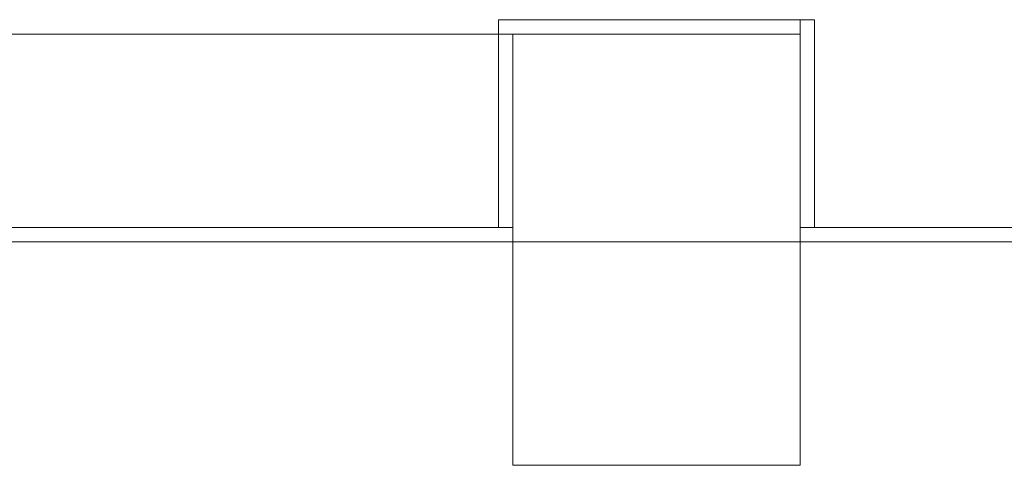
# Model space of a CAD drawing. Header units: millimetres. Extents: x -261 to 187, y -214 to 106.
# Tile 978 of 1056: x -205.262 to -204.575, y 17.626 to 17.937. Entities that reach past the tile are written whole.
import ezdxf

# ---------------------------------------------------------------- set-up
doc = ezdxf.new("R2010")
doc.units = ezdxf.units.MM
doc.header["$LTSCALE"] = 0.005
doc.header["$MEASUREMENT"] = 0
for name, color, linetype, lineweight in [('IFC-Parede padrão-Contorno', 9, 'Continuous', 5), ('IFC-Parede-Contorno', 9, 'Continuous', 5), ('IFC-Pilar-Contorno', 9, 'Continuous', 5), ('IFC-Viga-Contorno', 9, 'Continuous', 5)]:
    doc.layers.add(name, color=color, linetype=linetype, lineweight=lineweight)

msp = doc.modelspace()

# ---------------------------------------------------------------- linework, layer by layer
at = {"layer": 'IFC-Parede padrão-Contorno', "lineweight": 5}
for p, q in [((-204.92812, 17.93094), (-204.92812, 17.9371)), ((-204.92812, 17.9371), (-204.84702, 17.9371)), ((-204.84702, 17.9371), (-204.71771, 17.9371)), ((-204.71771, 17.87798), (-204.71771, 17.9371)), ((-204.71771, 17.9371), (-204.71363, 17.9371)), ((-204.71363, 17.9371), (-204.7077, 17.9371)), ((-204.7077, 17.87798), (-204.7077, 17.9371)), ((-204.92812, 17.92708), (-204.92812, 17.93094)), ((-204.92812, 17.92708), (-204.84702, 17.92708)), ((-204.92812, 17.84417), (-204.92812, 17.92708)), ((-204.7077, 17.79216), (-204.7077, 17.87798)), ((-204.92812, 17.79216), (-204.92812, 17.84417)), ((-206.95251, 17.79216), (-204.9181, 17.79216)), ((-204.71771, 17.79216), (-204.61147, 17.79216)), ((-204.61147, 17.79216), (-204.45723, 17.79216)), ((-204.71771, 17.78214), (-204.63021, 17.78214))]:
    msp.add_line(p, q, dxfattribs=at)
at = {"layer": 'IFC-Parede-Contorno', "lineweight": 5}
for p, q in [((-206.44983, 17.78214), (-204.66627, 17.78214)), ((-204.63021, 17.78214), (-204.41491, 17.78214))]:
    msp.add_line(p, q, dxfattribs=at)
at = {"layer": 'IFC-Pilar-Contorno', "lineweight": 5}
for p, q in [((-204.9181, 17.92708), (-204.71771, 17.92708)), ((-204.9181, 17.92705), (-204.9181, 17.92708)), ((-204.9181, 17.67416), (-204.9181, 17.92705)), ((-204.88631, 17.92705), (-204.71771, 17.92705)), ((-204.71771, 17.62648), (-204.71771, 17.87937)), ((-204.9181, 17.62648), (-204.9181, 17.67416)), ((-204.9181, 17.62648), (-204.7495, 17.62648)), ((-204.7495, 17.62648), (-204.71771, 17.62648))]:
    msp.add_line(p, q, dxfattribs=at)
at = {"layer": 'IFC-Viga-Contorno', "lineweight": 5}
msp.add_line((-205.43722, 17.92708), (-204.92812, 17.92708), dxfattribs=at)

doc.saveas('drawing.dxf')
